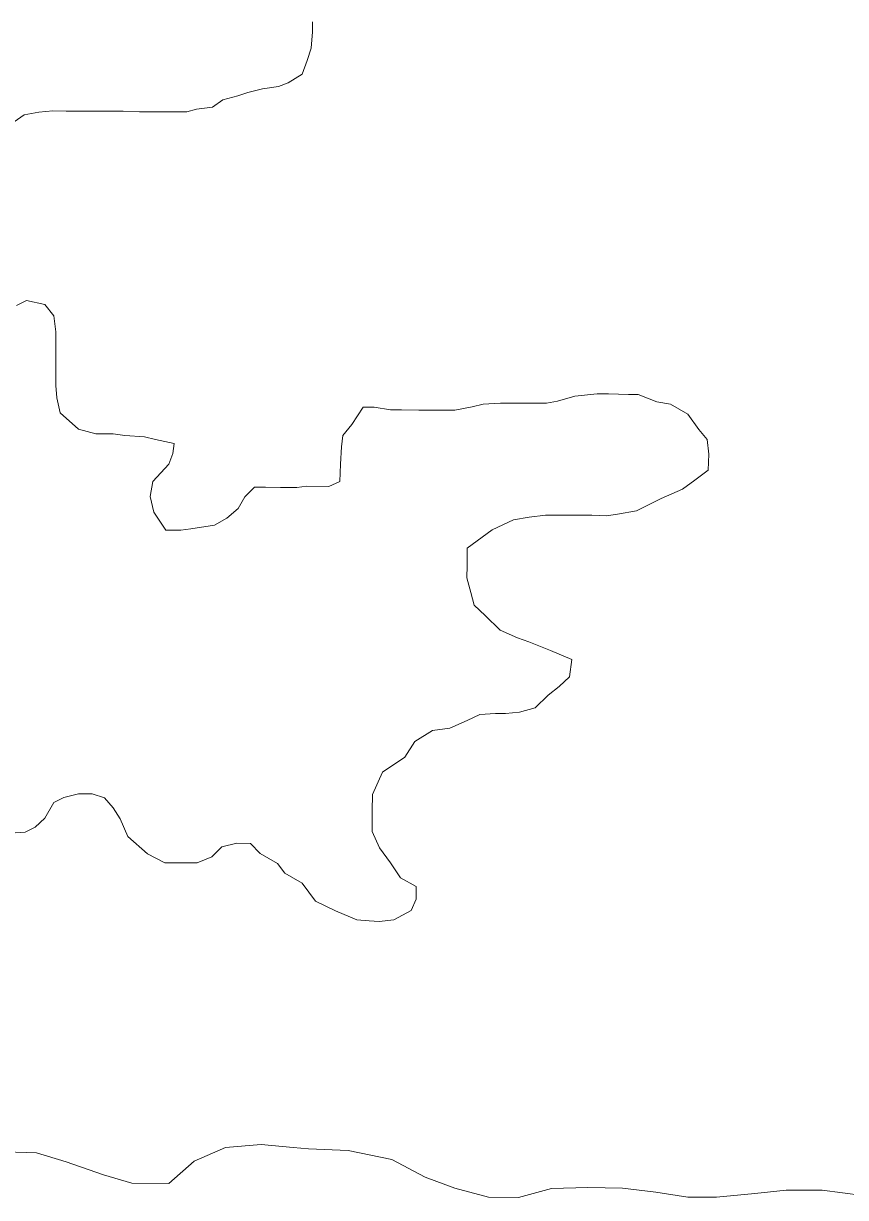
# Model space of a CAD drawing. Extents: x 553962 to 842807, y 8883888 to 9032388.
# Drawn here: x 804244.6 to 804410.4, y 9014900.3 to 9015137.1 of the extents above; entities that cross this region are included whole.
import ezdxf

# ---------------------------------------------------------------- set-up
doc = ezdxf.new("R2010")
doc.units = 0
doc.header["$LTSCALE"] = 200
doc.layers.add('1', color=7, linetype='Continuous', lineweight=13)

msp = doc.modelspace()

# ---------------------------------------------------------------- linework, layer by layer
at = {"layer": '1'}
for points in [[(804302.9, 9015137.4), (804302.9, 9015135.4), (804302.6, 9015132.1), (804301.8, 9015129.6), (804300.8, 9015126.9), (804298, 9015125.1), (804296, 9015124.4), (804292.8, 9015123.9), (804289.8, 9015123.2), (804287.8, 9015122.5), (804284.8, 9015121.7), (804282.7, 9015120.2), (804279.5, 9015119.8), (804277.5, 9015119.3), (804274.2, 9015119.3), (804270.7, 9015119.3), (804268, 9015119.3), (804264.7, 9015119.4), (804261.7, 9015119.4), (804259.7, 9015119.4), (804256.5, 9015119.4)], [(804302.9, 9015137.4), (804302.9, 9015135.4), (804302.6, 9015132.1), (804301.8, 9015129.6), (804300.8, 9015126.9), (804298, 9015125.1), (804296, 9015124.4), (804292.8, 9015123.9), (804289.8, 9015123.2), (804287.8, 9015122.5), (804284.8, 9015121.7), (804282.7, 9015120.2), (804279.5, 9015119.8), (804277.5, 9015119.3), (804274.2, 9015119.3), (804270.7, 9015119.3), (804268, 9015119.3), (804264.7, 9015119.4), (804261.7, 9015119.4), (804259.7, 9015119.4), (804256.5, 9015119.4)], [(804256.5, 9015119.4), (804253.2, 9015119.4), (804250.5, 9015119.5), (804247.7, 9015119.2), (804244.7, 9015118.7), (804242, 9015116.8)], [(804256.5, 9015119.4), (804253.2, 9015119.4), (804250.5, 9015119.5), (804247.7, 9015119.2), (804244.7, 9015118.7), (804242, 9015116.8)], [(804243.2, 9015080.2), (804245.2, 9015081.2), (804248.9, 9015080.4), (804250.7, 9015078.1), (804251.1, 9015074.9), (804251.1, 9015072.9), (804251.1, 9015070.1), (804251.1, 9015067.1), (804251.1, 9015064.1), (804251.3, 9015061.6), (804252, 9015058.6), (804255.7, 9015055.3), (804259.2, 9015054.3), (804262.7, 9015054.3), (804265, 9015054), (804269, 9015053.7), (804271.2, 9015053.2), (804275, 9015052.4), (804274.7, 9015050.4), (804273.9, 9015048.2), (804270.7, 9015044.7), (804270.1, 9015041.7), (804270.9, 9015038.5), (804273.3, 9015034.9), (804276.3, 9015034.9), (804278.3, 9015035.2), (804283.1, 9015035.9), (804285.6, 9015037.3), (804287.9, 9015039.3), (804289.2, 9015041.6), (804291.2, 9015043.6), (804293.4, 9015043.6), (804296.4, 9015043.5), (804299.7, 9015043.5), (804301.7, 9015043.8), (804306.2, 9015043.7), (804308.4, 9015044.7), (804308.5, 9015048.2), (804308.7, 9015051.7), (804309, 9015054), (804310.8, 9015056.2), (804313.1, 9015059.7), (804315.3, 9015059.7), (804318.6, 9015059.2), (804320.8, 9015059.2), (804324.3, 9015059.1), (804327.3, 9015059.1), (804331.6, 9015059.1), (804335.1, 9015059.8), (804337.3, 9015060.3), (804340.8, 9015060.5), (804344.3, 9015060.5), (804346.3, 9015060.5), (804350.1, 9015060.5), (804352.3, 9015060.9), (804355.8, 9015061.9), (804360.3, 9015062.4), (804362.6, 9015062.4), (804366.6, 9015062.3), (804368.6, 9015062.3), (804372.3, 9015060.8), (804375.1, 9015060.3), (804378.6, 9015058.3), (804380.8, 9015055.2), (804382.5, 9015053.2)], [(804243.2, 9015080.2), (804245.2, 9015081.2), (804248.9, 9015080.4), (804250.7, 9015078.1), (804251.1, 9015074.9), (804251.1, 9015072.9), (804251.1, 9015070.1), (804251.1, 9015067.1), (804251.1, 9015064.1), (804251.3, 9015061.6), (804252, 9015058.6), (804255.7, 9015055.3), (804259.2, 9015054.3), (804262.7, 9015054.3), (804265, 9015054), (804269, 9015053.7), (804271.2, 9015053.2), (804275, 9015052.4), (804274.7, 9015050.4), (804273.9, 9015048.2), (804270.7, 9015044.7), (804270.1, 9015041.7), (804270.9, 9015038.5), (804273.3, 9015034.9), (804276.3, 9015034.9), (804278.3, 9015035.2), (804283.1, 9015035.9), (804285.6, 9015037.3), (804287.9, 9015039.3), (804289.2, 9015041.6), (804291.2, 9015043.6), (804293.4, 9015043.6), (804296.4, 9015043.5), (804299.7, 9015043.5), (804301.7, 9015043.8), (804306.2, 9015043.7), (804308.4, 9015044.7), (804308.5, 9015048.2), (804308.7, 9015051.7), (804309, 9015054), (804310.8, 9015056.2), (804313.1, 9015059.7), (804315.3, 9015059.7), (804318.6, 9015059.2), (804320.8, 9015059.2), (804324.3, 9015059.1), (804327.3, 9015059.1), (804331.6, 9015059.1), (804335.1, 9015059.8), (804337.3, 9015060.3), (804340.8, 9015060.5), (804344.3, 9015060.5), (804346.3, 9015060.5), (804350.1, 9015060.5), (804352.3, 9015060.9), (804355.8, 9015061.9), (804360.3, 9015062.4), (804362.6, 9015062.4), (804366.6, 9015062.3), (804368.6, 9015062.3), (804372.3, 9015060.8), (804375.1, 9015060.3), (804378.6, 9015058.3), (804380.8, 9015055.2), (804382.5, 9015053.2)], [(804382.5, 9015053.2), (804382.8, 9015050.2), (804382.7, 9015047), (804380, 9015045), (804377.5, 9015043.2), (804373.2, 9015041.3), (804368.2, 9015038.8), (804364.4, 9015038.1), (804362.2, 9015037.8), (804359.2, 9015037.9), (804355.7, 9015037.9), (804352.4, 9015037.9), (804349.9, 9015037.9), (804346.6, 9015037.5), (804343.4, 9015037), (804339.1, 9015035), (804334.1, 9015031.3), (804334.1, 9015027.8), (804334, 9015025.3), (804334.8, 9015022.3), (804335.5, 9015019.8), (804337.7, 9015017.7), (804340.7, 9015014.7), (804344.2, 9015013.2), (804346.5, 9015012.4), (804350.9, 9015010.6), (804355.2, 9015008.8), (804354.7, 9015005.3), (804352.6, 9015003.4), (804350.4, 9015001.6), (804347.8, 9014999.1), (804344.6, 9014998.2), (804341.8, 9014997.9), (804339.8, 9014997.9), (804336.6, 9014997.7), (804334.1, 9014996.5), (804330.6, 9014995), (804327.1, 9014994.5), (804323.5, 9014992.3), (804321.5, 9014989.1), (804317, 9014986.1), (804315, 9014981.6), (804314.9, 9014978.3), (804314.9, 9014974.1), (804316.4, 9014970.8), (804318.6, 9014967.8), (804320.6, 9014964.8), (804323.8, 9014963), (804323.8, 9014960.5), (804322.8, 9014958.2), (804319.3, 9014956.3), (804316.3, 9014956), (804314.3, 9014956.1), (804311.8, 9014956.3), (804307.5, 9014958.1), (804303.5, 9014960.1), (804300.8, 9014963.7), (804297.3, 9014965.7), (804295.8, 9014967.7), (804292.3, 9014969.7), (804290.4, 9014971.7), (804287.6, 9014971.8), (804284.6, 9014971), (804282.6, 9014969), (804279.6, 9014967.8), (804276.3, 9014967.8), (804273.1, 9014967.8), (804269.6, 9014969.6), (804265.6, 9014973.1), (804264.1, 9014976.7), (804262.7, 9014978.9), (804260.9, 9014980.9), (804258.4, 9014981.7), (804255.7, 9014981.7), (804252.7, 9014981), (804250.7, 9014980), (804248.9, 9014976.8), (804246.9, 9014975), (804244.9, 9014974), (804241.9, 9014973.8)], [(804382.5, 9015053.2), (804382.8, 9015050.2), (804382.7, 9015047), (804380, 9015045), (804377.5, 9015043.2), (804373.2, 9015041.3), (804368.2, 9015038.8), (804364.4, 9015038.1), (804362.2, 9015037.8), (804359.2, 9015037.9), (804355.7, 9015037.9), (804352.4, 9015037.9), (804349.9, 9015037.9), (804346.6, 9015037.5), (804343.4, 9015037), (804339.1, 9015035), (804334.1, 9015031.3), (804334.1, 9015027.8), (804334, 9015025.3), (804334.8, 9015022.3), (804335.5, 9015019.8), (804337.7, 9015017.7), (804340.7, 9015014.7), (804344.2, 9015013.2), (804346.5, 9015012.4), (804350.9, 9015010.6), (804355.2, 9015008.8), (804354.7, 9015005.3), (804352.6, 9015003.4), (804350.4, 9015001.6), (804347.8, 9014999.1), (804344.6, 9014998.2), (804341.8, 9014997.9), (804339.8, 9014997.9), (804336.6, 9014997.7), (804334.1, 9014996.5), (804330.6, 9014995), (804327.1, 9014994.5), (804323.5, 9014992.3), (804321.5, 9014989.1), (804317, 9014986.1), (804315, 9014981.6), (804314.9, 9014978.3), (804314.9, 9014974.1), (804316.4, 9014970.8), (804318.6, 9014967.8), (804320.6, 9014964.8), (804323.8, 9014963), (804323.8, 9014960.5), (804322.8, 9014958.2), (804319.3, 9014956.3), (804316.3, 9014956), (804314.3, 9014956.1), (804311.8, 9014956.3), (804307.5, 9014958.1), (804303.5, 9014960.1), (804300.8, 9014963.7), (804297.3, 9014965.7), (804295.8, 9014967.7), (804292.3, 9014969.7), (804290.4, 9014971.7), (804287.6, 9014971.8), (804284.6, 9014971), (804282.6, 9014969), (804279.6, 9014967.8), (804276.3, 9014967.8), (804273.1, 9014967.8), (804269.6, 9014969.6), (804265.6, 9014973.1), (804264.1, 9014976.7), (804262.7, 9014978.9), (804260.9, 9014980.9), (804258.4, 9014981.7), (804255.7, 9014981.7), (804252.7, 9014981), (804250.7, 9014980), (804248.9, 9014976.8), (804246.9, 9014975), (804244.9, 9014974), (804241.9, 9014973.8)], [(804238.7, 9014909.6), (804247.2, 9014909.3), (804253.2, 9014907.5), (804260.7, 9014904.9), (804266.4, 9014903.2), (804273.9, 9014903.1), (804279, 9014907.6), (804285.3, 9014910.4), (804292.5, 9014911), (804299, 9014910.4), (804302.1, 9014910.1), (804310.1, 9014909.8), (804318.9, 9014908), (804325.6, 9014904.4), (804331.6, 9014902.2), (804338.4, 9014900.4), (804344.4, 9014900.3), (804351.1, 9014902.1), (804358.4, 9014902.3), (804365.4, 9014902.2), (804372.1, 9014901.4), (804378.6, 9014900.4), (804384.4, 9014900.4), (804392.1, 9014901.1), (804398.4, 9014901.8), (804405.7, 9014901.8), (804413.9, 9014900.7)], [(804238.7, 9014909.6), (804247.2, 9014909.3), (804253.2, 9014907.5), (804260.7, 9014904.9), (804266.4, 9014903.2), (804273.9, 9014903.1), (804279, 9014907.6), (804285.3, 9014910.4), (804292.5, 9014911), (804299, 9014910.4), (804302.1, 9014910.1), (804310.1, 9014909.8), (804318.9, 9014908), (804325.6, 9014904.4), (804331.6, 9014902.2), (804338.4, 9014900.4), (804344.4, 9014900.3), (804351.1, 9014902.1), (804358.4, 9014902.3), (804365.4, 9014902.2), (804372.1, 9014901.4), (804378.6, 9014900.4), (804384.4, 9014900.4), (804392.1, 9014901.1), (804398.4, 9014901.8), (804405.7, 9014901.8), (804413.9, 9014900.7)]]:
    msp.add_lwpolyline(points, dxfattribs=at)

doc.saveas('drawing.dxf')
